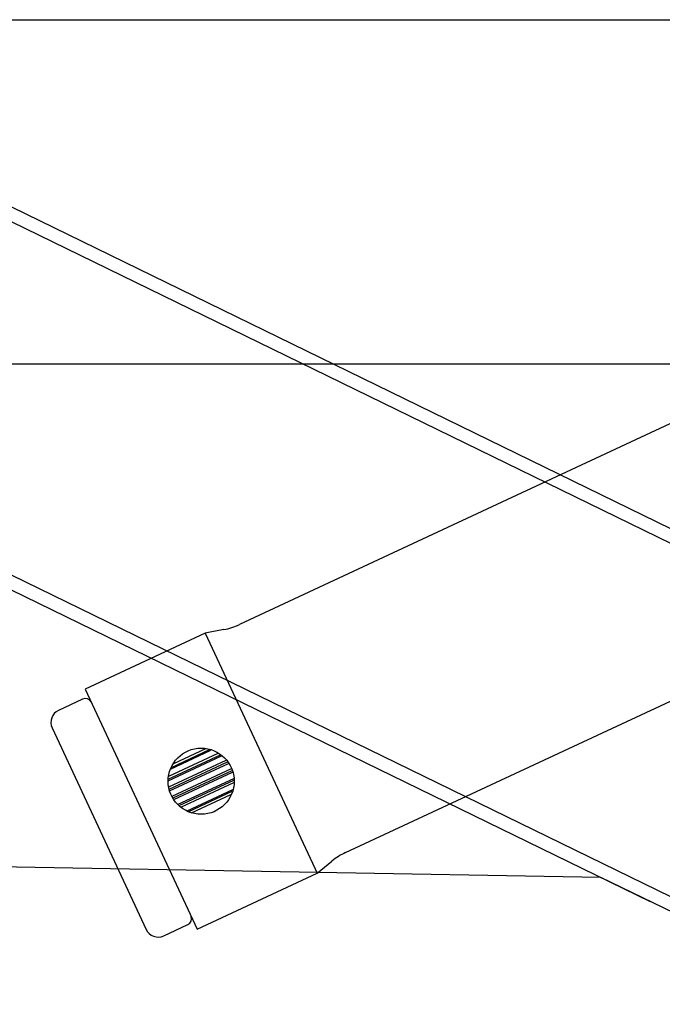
# Model space of a CAD drawing. Header units: inches. Extents: x 0 to 77643, y -44170 to 0.
# Tile 487 of 546: x 76590.318 to 76590.943, y -39755.838 to -39754.88. Entities that reach past the tile are written whole.
import ezdxf
from ezdxf.lldxf.tags import DXFTag

# ---------------------------------------------------------------- set-up
doc = ezdxf.new("R2010")
doc.units = ezdxf.units.IN
doc.header["$MEASUREMENT"] = 0
doc.layers.get('0').update_dxf_attribs({"lineweight": 0})
doc.layers.add('FAKRO LOFT LADDERS', color=7, linetype='Continuous')
tags = doc.linetypes.add('HIDDEN2', pattern=[4.7625, 3.175, -1.5875]).pattern_tags.tags
tags[6:7] = [DXFTag(74, 4), DXFTag(75, 0), DXFTag(340, '0'), DXFTag(46, 0.0), DXFTag(50, 0.0), DXFTag(44, 0.0), DXFTag(45, 0.0)]
tags[4:5] = [DXFTag(74, 4), DXFTag(75, 0), DXFTag(340, '0'), DXFTag(46, 0.0), DXFTag(50, 0.0), DXFTag(44, 0.0), DXFTag(45, 0.0)]

# ---------------------------------------------------------------- blocks, each defined once
blk = doc.blocks.new('A$C1F246084')
at = {"layer": 'FAKRO LOFT LADDERS', "color": 7, "linetype": 'HIDDEN2'}
for p, q in [((82.433, 320.05), (126.837, 320.05)), ((82.433, 316.15), (98.284, 316.15)), ((97.661, 316.15), (91.321, 313.194)), ((92.525, 310.611), (104.405, 316.15)), ((90.933, 313.096), (89.574, 312.462)), ((91.146, 313.137), (90.933, 313.096)), ((90.933, 313.096), (92.201, 310.377)), ((89.574, 312.462), (90.842, 309.743)), ((89.544, 312.348), (89.272, 312.222)), ((89.199, 312.022), (90.264, 309.738)), ((90.514, 311.424), (91.12, 311.707)), ((90.515, 311.442), (91.106, 311.718)), ((90.522, 311.475), (91.081, 311.736)), ((90.539, 311.557), (90.999, 311.772)), ((90.55, 311.576), (90.982, 311.777)), ((90.577, 311.621), (90.94, 311.79)), ((90.523, 311.354), (91.173, 311.657)), ((90.527, 311.329), (91.187, 311.637)), ((90.529, 311.309), (91.198, 311.621)), ((90.56, 311.248), (91.232, 311.562)), ((90.569, 311.23), (91.238, 311.542)), ((90.579, 311.21), (91.245, 311.52)), ((90.626, 311.157), (91.257, 311.451)), ((90.64, 311.144), (91.257, 311.432)), ((90.659, 311.125), (91.257, 311.404)), ((90.731, 311.084), (91.247, 311.325)), ((90.747, 311.077), (91.24, 311.307)), ((90.78, 311.061), (91.226, 311.268)), ((92.201, 310.377), (92.37, 310.513)), ((90.842, 309.743), (92.201, 310.377)), ((90.464, 309.666), (90.736, 309.793))]:
    blk.add_line(p, q, dxfattribs=at)
at = {"layer": 'FAKRO LOFT LADDERS', "color": 7, "linetype": 'Continuous'}
for p, q in [((86.837, 318.853), (100.718, 312.083)), ((86.879, 318.666), (100.703, 311.923)), ((85.292, 315.267), (95.976, 310.056)), ((85.41, 315.377), (121.706, 297.674)), ((95.417, 310.329), (88.422, 310.451)), ((101.478, 307.373), (95.417, 310.329))]:
    blk.add_line(p, q, dxfattribs=at)
at = {"layer": 'FAKRO LOFT LADDERS', "color": 7, "linetype": 'HIDDEN2'}
blk.add_circle((90.888, 311.419), 0.375, dxfattribs=at)
for centre, radius, start, end in [((91.004, 313.873), 0.75, 280.9638, 295), ((89.576, 312.281), 0.075, 30.7392, 115), ((89.705, 312.357), 0.075, 210.7392, 213.1198), ((89.335, 312.086), 0.15, 115, 205), ((92.842, 309.931), 0.75, 115, 129.0362), ((90.704, 309.861), 0.075, 295, 19.2608), ((90.846, 309.91), 0.075, 196.8802, 199.2608), ((90.4, 309.802), 0.15, 205, 295)]:
    blk.add_arc(centre, radius, start, end, dxfattribs=at)

msp = doc.modelspace()

# ---------------------------------------------------------------- block references
at = {"xscale": 0.08579999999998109, "yscale": 0.08579999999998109, "zscale": 0.08579999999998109}
msp.add_blockref('A$C1F246084', (76582.69603, -39782.34079), dxfattribs=at)

doc.saveas('drawing.dxf')
